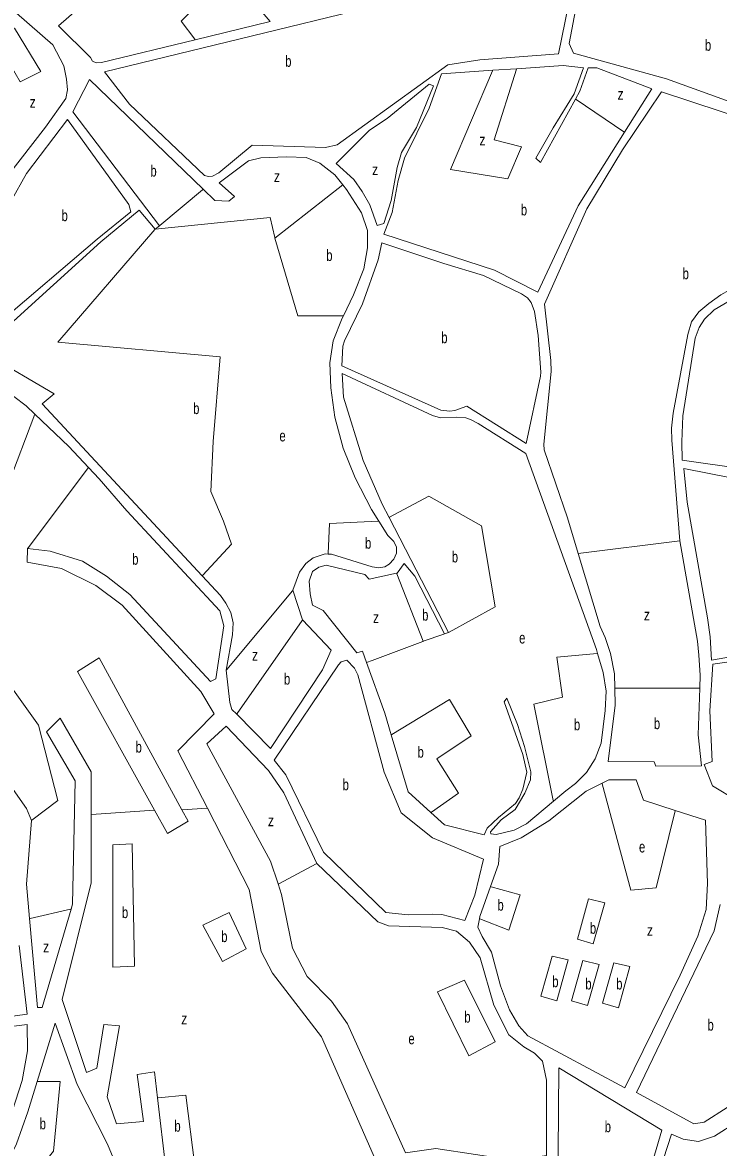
# Model space of a CAD drawing. Extents: x 639657 to 671642, y 222838 to 252123.
# Drawn here: x 645696 to 646316, y 238539 to 239540 of the extents above; entities that cross this region are included whole.
import ezdxf

# ---------------------------------------------------------------- set-up
doc = ezdxf.new("R2010")
doc.units = 0
doc.header["$LTSCALE"] = 4
doc.layers.add('1', color=7, linetype='Continuous', lineweight=13)
doc.layers.add('21', color=7, linetype='Continuous', lineweight=13)
doc.layers.add('7', color=7, linetype='Continuous')

msp = doc.modelspace()

# ---------------------------------------------------------------- linework, layer by layer
at = {"layer": '1'}
for p, q in [((646281.27, 239078.6), (646274.17, 239168.28)), ((645701.17, 238570.56), (645709.491, 238597.657))]:
    msp.add_line(p, q, dxfattribs=at)
for points in [[(645849.898, 239524.636), (645916.54, 239540.79), (645837.87, 239633.47)], [(645778.381, 239580.996), (645728.48, 239536.98), (645756.79, 239508.74), (645758.72, 239505.51), (645761.94, 239504), (645766.46, 239504.41), (645849.898, 239524.636)], [(646188.285, 239471.806), (646157.18, 239415.23), (646153.11, 239419.33), (646168.43, 239446.17), (646187.19, 239476.44), (646195.4, 239499.65), (646177.36, 239501.63), (646135.852, 239498.847), (646114.671, 239497.426), (646069.25, 239494.38)], [(646231.85, 239442.357), (646256.18, 239481), (646207.22, 239499.62), (646199.7, 239499.64), (646192.13, 239478.8), (646188.285, 239471.806)], [(645755.89, 239489.17), (645741, 239460.4), (645818.15, 239358.91), (645814.49, 239356.13)], [(645981.286, 239395.565), (645974.28, 239404.52), (645960.76, 239414.66), (645948.74, 239419.85), (645931.11, 239420.33), (645908.33, 239419.53), (645897.37, 239416.76), (645871.32, 239397.26), (645885.05, 239385.19), (645879.88, 239381.11), (645867.42, 239381.58), (645857.053, 239391.581), (645755.89, 239489.17)], [(646069.25, 239494.38), (646058, 239463.66), (646036.2, 239419.2), (646030.57, 239399.21), (646025.35, 239370.84), (646017.79, 239351.51), (646116.14, 239319.64), (646154.78, 239299.97), (646190.62, 239376.87), (646231.85, 239442.357)], [(646264.819, 239478.37), (646230.06, 239426.66), (646198.35, 239374.27), (646160.77, 239289.21), (646166.24, 239239.09), (646166.65, 239229.41), (646160.27, 239164.7), (646160.47, 239159.76)], [(646666.882, 239288.605), (646668.55, 239291.58), (646680.21, 239318.22), (646685.85, 239342.29), (646642.26, 239352.5), (646632.6, 239357.26), (646597.64, 239388.1), (646588.41, 239391.78), (646475.22, 239412.92), (646344.86, 239451.74), (646264.819, 239478.37)], [(645981.91, 239278.95), (645990.8, 239297.6), (646000.09, 239320.8), (646003.36, 239339.5), (646003.39, 239354.77), (645997.84, 239370.48), (645984.56, 239391.38), (645981.286, 239395.565)], [(645814.49, 239356.13), (645800.13, 239372.94), (645766.11, 239344.65), (645681.9, 239268.32), (645664.65, 239244.5), (645724.53, 239209.51), (645713.77, 239200.73), (645856.314, 239047.534)], [(646274.17, 239168.28), (646273.77, 239178.82), (646275.09, 239192.36), (646288.36, 239262.43), (646291.61, 239273.6), (646298.07, 239282.4), (646306.9, 239289.9), (646317.66, 239297.62), (646332.51, 239305.97), (646349.71, 239308.72), (646366.89, 239306.96), (646383, 239304.12), (646398.06, 239312.25), (646411.39, 239313.3), (646423.42, 239312.19), (646431.79, 239309.37), (646442.95, 239303.32), (646466.97, 239282.83), (646482, 239274.62), (646543.18, 239247.8), (646568.73, 239239.57), (646573.875, 239238.828)], [(646335.36, 239142.96), (646283.37, 239150.41), (646282.98, 239166.75), (646283.89, 239189.97), (646294.8, 239259.18), (646298.47, 239268.42), (646303.22, 239275.94), (646311.62, 239284.3), (646328.83, 239294.36)], [(646013.276, 239096.26), (646006.69, 239106.63), (645992.36, 239134.61), (645981.68, 239161.09), (645974.22, 239188.85), (645970.63, 239214.87), (645969.82, 239237.24), (645972.66, 239256.8), (645980.87, 239276.77), (645981.91, 239278.95)], [(645612.68, 239224.176), (645633.56, 239248.78), (645699.43, 239198.94), (645707.226, 239191.503)], [(645980.76, 239227.53), (645981.78, 239206.46), (645999.27, 239150.29), (646016.37, 239111.33), (646022.466, 239099.548), (646075.41, 238997.22), (646071.76, 238995.94)], [(646207.976, 238978.338), (646206.9, 238982.03), (646144.13, 239156.36), (646101.86, 239183.14), (646095.42, 239186.38), (646090.7, 239188.11), (646082.1, 239188.78), (646068.13, 239188.17), (646061.04, 239190.12), (645980.76, 239227.53)], [(645707.226, 239191.503), (645737.4, 239162.72), (645755.049, 239144.001)], [(646160.47, 239159.76), (646181.18, 239099.29), (646190.685, 239067.539)], [(645755.049, 239144.001), (645764.63, 239133.84), (645789.28, 239105.4), (645871.82, 239016.39), (645875.45, 239003.05), (645868.24, 238955.77), (645863.72, 238953.42), (645791.9, 239031), (645771.09, 239047.39), (645749.63, 239060.56), (645720.85, 239069.45), (645700.87, 239071.87)], [(645968.345, 239066.95), (645971.14, 239066.73), (646007.43, 239055.45), (646013.45, 239054.58), (646018.61, 239055.42), (646022.69, 239057.78), (646026.79, 239062.49), (646029.16, 239067.65), (646029.18, 239073.02), (646026.83, 239078.19), (646021.47, 239083.36), (646013.276, 239096.26)], [(646298.887, 238947.701), (646299.24, 238959.22), (646298.21, 238976.85), (646296.95, 238989.32), (646281.27, 239078.6)], [(645704.18, 238829.79), (645699.9, 238840.55), (645579.3, 239012.21), (645526.32, 239061.15), (645511.869, 239068.072)], [(645700.87, 239071.87), (645700.41, 239059.62), (645731.13, 239053.95), (645761.62, 239039.03), (645785.01, 239021.34), (645854.89, 238944.63), (645866.88, 238924.6), (645834.596, 238891.831), (645860.919, 238840.685)], [(645936.89, 239034.79), (645942.73, 239050.68), (645948.34, 239058.4), (645955.01, 239063.55), (645965.55, 239067.17), (645968.345, 239066.95)], [(646190.685, 239067.539), (646210.17, 239002.45), (646214.66, 238992.77), (646219.35, 238978.35), (646222.96, 238960.28), (646223.221, 238947.701)], [(646029.104, 239049.874), (646004.61, 239044.49), (646000.97, 239048.59), (645966.6, 239057.07), (645959.94, 239055.15), (645954.34, 239051.51), (645951.31, 239042.7), (645952.14, 239031.52), (645954.27, 239021.41), (645963.71, 239016.65), (645993.71, 238978.95), (645998.87, 238980.44), (646002.513, 238970.329)], [(646071.76, 238995.94), (646045.45, 239047.18), (646035.8, 239058.39), (646029.77, 239050.02), (646029.104, 239049.874)], [(645856.314, 239047.534), (645872.62, 239030.01), (645877.33, 239023.34), (645881.82, 239014.94), (645883.74, 239005.69), (645883.28, 238994.94), (645877.62, 238963.57)], [(645886.958, 238924.385), (645916.99, 238893.81), (645963.15, 238963.77), (645970.93, 238981.37), (645945.42, 239008.32), (645936.89, 239034.79)], [(646168.665, 238847.017), (646179.72, 238856.33), (646188.33, 238862.76), (646198.24, 238872.41), (646205.8, 238884.64), (646211.2, 238898.6), (646214.71, 238927.83), (646215.62, 238945.03), (646212.86, 238961.59), (646207.976, 238978.338)], [(646002.513, 238970.329), (646018.72, 238925.35), (646024.424, 238905.994)], [(645877.62, 238963.57), (645880.77, 238934.75), (645882.69, 238928.73), (645886.958, 238924.385)], [(646223.221, 238947.701), (646223.54, 238932.33), (646217.39, 238882.25), (646258.22, 238882.14), (646259.93, 238878.26), (646300.33, 238878.37), (646297.61, 238906.11), (646298.887, 238947.701)], [(646059.611, 238836.894), (646071.77, 238825.88), (646106.99, 238816.97), (646109.8, 238822.98), (646119.71, 238832.42), (646134.99, 238844.84), (646138.23, 238849.99), (646141.47, 238857.73), (646144.95, 238872.77), (646141.55, 238888.47), (646124.9, 238935.38), (646127.28, 238938.6), (646136.68, 238915.36), (646143.07, 238895.78), (646148.6, 238873.19), (646148.16, 238866.09), (646143.4, 238854.07), (646134.55, 238839.69), (646122.06, 238830.47), (646112.58, 238819.75), (646113.01, 238817.82), (646117.73, 238817.37), (646133.65, 238821.2), (646144.62, 238826.76), (646168.665, 238847.017)], [(645729.892, 238920.777), (645717.705, 238908.584), (645743.289, 238865.004), (645740.75, 238755.32), (645739.498, 238751.039)], [(645757.314, 238835.153), (645757.314, 238873.02), (645729.892, 238920.777)], [(645923.814, 238773.313), (645917.08, 238793.55), (645860.37, 238898.17), (645877.6, 238913.82), (645915.12, 238874.38), (645928.83, 238854.35), (645958.12, 238791.5)], [(646024.424, 238905.994), (646039.39, 238855.21), (646059.611, 238836.894)], [(646212.054, 238863.032), (646218.12, 238866.08), (646242.4, 238866.02), (646248.81, 238847.94), (646277.023, 238838.854)], [(646119.94, 238791.08), (646121.06, 238806.78), (646139.99, 238814.25), (646164.74, 238829.45), (646197.68, 238855.81), (646212.054, 238863.032)], [(645816.396, 238583.059), (645813.67, 238606.16), (645798.4, 238603.83), (645803.88, 238561.9), (645780.02, 238559.82), (645771.7, 238583.91), (645782.61, 238647.08), (645768.64, 238648.41), (645762.52, 238609.52), (645753.27, 238605.46), (645731.73, 238670.43), (645757.314, 238774.458), (645757.314, 238835.153)], [(645860.919, 238840.685), (645898.1, 238768.44), (645908.71, 238713.17), (645918.77, 238694.01), (645962.25, 238637.36), (646013.53, 238520.5), (645990.7, 238500.14), (645970.22, 238474.62), (645955.31, 238445.64), (645942.32, 238406.99), (645927.69, 238322.13), (645916.44, 238291.86), (645906.94, 238275.76), (645893.22, 238291.06), (645898.91, 238326.29), (645885.998, 238360.708)], [(646277.023, 238838.854), (646303.99, 238830.17), (646305.79, 238773.84), (646304.66, 238750.62), (646297.29, 238726.99), (646281.31, 238692.21), (646232.27, 238591.94), (646145.79, 238638.17), (646137.86, 238647), (646129.51, 238661.43), (646121.61, 238682.73), (646113.74, 238712.63), (646105.39, 238726.63), (646101.33, 238735.02), (646102.859, 238742.264)], [(645702.54, 238742.506), (645699.74, 238773.05), (645704.18, 238829.79)], [(645958.12, 238791.5), (646012.58, 238739.77), (646022.03, 238736.09), (646069.73, 238734.46), (646082.4, 238731.2), (646093.99, 238721.5), (646103.62, 238707.5), (646115.55, 238665.33), (646129.03, 238639.07), (646142.32, 238628.5), (646151.77, 238622.89), (646159.05, 238615.78), (646162.66, 238598.79), (646162.53, 238545.26)], [(646102.859, 238742.264), (646103.28, 238744.26), (646112.791, 238770.99), (646119.94, 238791.08)], [(646162.53, 238545.26), (646162.49, 238531.72), (646134.76, 238527.28), (646064.08, 238538), (646037.21, 238533.98), (645985.49, 238648.91), (645971.14, 238668.94), (645949.49, 238691.13), (645936.44, 238716.32), (645926.89, 238764.07), (645923.814, 238773.313)], [(646394.096, 238741.133), (646355.84, 238591.19), (646343.79, 238587.57), (646302.9, 238561.23), (646293.65, 238559.75), (646242.58, 238587.83), (646311.7, 238731.69), (646316.936, 238755.15)], [(645739.498, 238751.039), (645713.87, 238663.39), (645709.79, 238663.4), (645702.54, 238742.506)], [(645693.315, 238718.59), (645700.53, 238657.4), (645657.32, 238651.5), (645643.802, 238693.244)], [(645709.491, 238597.657), (645725.44, 238649.6), (645744.86, 238594.73), (645772.02, 238541.78), (645786.55, 238506.71), (645781.719, 238483.849)], [(646252.092, 238509.629), (646265.27, 238554.24), (646173.44, 238609.72), (646172.81, 238534.06), (646172.995, 238531.108), (646174.26, 238510.84)], [(645830.69, 238395.065), (645833.57, 238405.99), (645831.76, 238452.85), (645823.837, 238519.996), (645816.396, 238583.059)], [(645696.325, 238501.317), (645681.06, 238522.04), (645691, 238542), (645701.17, 238570.56)]]:
    msp.add_lwpolyline(points, dxfattribs=at)
for points in [[(645769.23, 239496.02), (645791.52, 239467.15), (645858.22, 239403.75), (645861.87, 239402.88), (645865.31, 239403.3), (645871.12, 239406.08), (645900.62, 239430.73), (645965.95, 239428.63), (645976.27, 239430.97), (646074.85, 239502.32), (646103.23, 239506.77), (646173.3, 239512.18), (646190.67, 239598.16), (646132.62, 239584.76)], [(646197.55, 239599.44), (646182.56, 239521.4), (646186.62, 239512.58), (646269.31, 239489.79), (646346.39, 239462.06), (646447.96, 239430.19), (646451.62, 239430.62), (646453.56, 239432.55), (646454.85, 239435.34), (646453.57, 239439.86), (646444.81, 239462.68), (646426.21, 239504.66), (646397.97, 239564.09), (646290.79, 239586.73), (646260.71, 239591.53)], [(645645.52, 239537.63), (645656.44, 239515.46), (645664.79, 239501.03), (645671.2, 239485.31), (645676.33, 239468.96), (645679.09, 239453.47), (645682.85, 239403.35), (645716.69, 239446.91), (645734.79, 239472.46), (645736.32, 239479.98), (645735.48, 239489.66), (645733.14, 239501.28), (645723.29, 239520.01), (645690.9, 239548.27), (645682.52, 239549.79)], [(646062.13, 239483.65), (646058.05, 239485.16), (646020.81, 239454.51), (646005.09, 239444.01), (645975.37, 239414.63), (645991.03, 239400.39), (645998.53, 239389.62), (646005.38, 239377.56), (646011.79, 239359.27), (646017.81, 239361.18), (646024.3, 239381.6), (646029.52, 239410.83), (646033.42, 239424.37), (646046.79, 239446.48)], [(645736.26, 239453.53), (645699.83, 239405.67), (645686.02, 239380.55), (645664.83, 239325.35), (645666.66, 239278.04), (645675.46, 239272.86), (645762.89, 239347.02), (645792.82, 239371.45), (645790.9, 239378.12)], [(646016.05, 239343.99), (646012.79, 239328.73), (645998.73, 239289.63), (645982.76, 239256.77), (645981.46, 239252.04), (645980.34, 239234.41), (646068.58, 239194.83), (646076.53, 239194.17), (646081.04, 239194.8), (646091.79, 239198.43), (646144.58, 239165.18), (646157.19, 239225.14), (646157.41, 239228.79), (646155.12, 239261.48), (646151.94, 239282.78), (646148.95, 239290.74), (646145.74, 239294.84), (646140.38, 239298.51), (646106.46, 239314.94), (646071.24, 239325.35)], [(646328.46, 239134.59), (646284.86, 239143.09), (646287.58, 239112.98), (646305.81, 239010.16), (646308.14, 238993.38), (646309.38, 238972.52), (646333.02, 238976.54), (646373.89, 238990.41), (646374.03, 239048.47), (646374.69, 239055.99), (646377.93, 239063.51), (646388.69, 239071.22), (646424.4, 239084.25), (646394.86, 239133.99), (646391.64, 239135.94), (646388.2, 239135.95), (646376.59, 239133.61), (646348.44, 239132.18)], [(646376.58, 238950.63), (646374.52, 238985.9), (646331.29, 238972.03), (646310.44, 238968.86), (646307.98, 238927.37), (646310.01, 238882.43), (646302.7, 238879.66), (646310.17, 238860.72), (646331.84, 238847.54), (646370.3, 238844.22), (646392.66, 238848.67)], [(645977.35, 238968.24), (645920.19, 238883.48), (645930.68, 238870.34), (645964.04, 238801.67), (646019.56, 238747.99), (646039.54, 238745.78), (646061.03, 238746.58), (646069.41, 238746.13), (646089.82, 238740.92), (646098.68, 238763.25), (646106.5, 238795.26), (646061.21, 238814.3), (646033.33, 238836.73), (646018.16, 238872.89), (645994.52, 238959.38), (645991.74, 238965.41), (645984.88, 238972.52), (645979.72, 238971.03)], [(645662.83, 238624.19), (645660.09, 238643.33), (645700.51, 238648.16), (645700.88, 238624.95), (645696.08, 238598.52), (645681.14, 238552.56), (645671.42, 238535.39), (645661.57, 238548.1), (645664.84, 238566.15), (645665.99, 238595.81)], [(646284.16, 238546.23), (646273.64, 238550.56), (646244.62, 238461), (646265.84, 238442.03), (646307.6, 238387.1), (646320.06, 238384.28), (646327.46, 238419.51), (646341.97, 238464.83), (646366.36, 238504.32), (646393.74, 238539.5), (646384.98, 238557.15), (646369.75, 238570.3), (646353, 238574.86), (646312.11, 238548.96), (646297.7, 238544.05)]]:
    msp.add_lwpolyline(points, close=True, dxfattribs=at)
at = {"layer": '21'}
msp.add_line((646281.27, 239078.6), (646190.685, 239067.539), dxfattribs=at)
for points in [[(645778.381, 239580.996), (645778.881, 239580.496), (645800.991, 239558.377), (645848.725, 239598.005), (645871.069, 239574.635), (645837.553, 239541.104), (645849.523, 239525.136), (645849.898, 239524.636)], [(646114.671, 239497.426), (646114.459, 239496.926), (646077.241, 239409.011), (646128.023, 239400.882), (646140.21, 239429.333), (646115.835, 239435.429), (646135.694, 239498.346), (646135.852, 239498.847)], [(646188.285, 239471.806), (646188.785, 239471.468), (646231.35, 239442.695), (646231.85, 239442.357)], [(645981.286, 239395.565), (645981.196, 239395.494), (645920.835, 239348.044)], [(645818.15, 239358.91), (645818.65, 239359.33), (645856.553, 239391.161), (645857.053, 239391.581)], [(645920.835, 239348.044), (645920.724, 239348.544), (645916.772, 239366.334), (645814.49, 239356.13)], [(645814.49, 239356.13), (645814.059, 239355.63), (645727.865, 239255.579), (645872.084, 239242.37), (645865.99, 239167.179), (645863.959, 239122.47), (645875.131, 239096.051), (645882.241, 239075.729), (645856.774, 239048.034), (645856.314, 239047.534)], [(645920.835, 239348.044), (645941.147, 239278.95), (645981.409, 239278.95), (645981.91, 239278.95)], [(645615.126, 239172.77), (645653.72, 239171.754), (645652.705, 239131.11), (645683.173, 239128.062), (645707.226, 239191.503)], [(645700.87, 239071.87), (645701.246, 239072.37), (645755.033, 239143.979), (645755.049, 239144.001)], [(646075.41, 238997.22), (646075.91, 238997.493), (646116.851, 239019.844), (646104.663, 239091.987), (646057.944, 239118.406), (646022.966, 239099.814), (646022.466, 239099.548)], [(645704.18, 238829.79), (645704.68, 238830.166), (645727.861, 238847.618), (645710.595, 238914.681), (645637.47, 239016.291), (645579.58, 239081.321), (645546.064, 239086.402), (645530.829, 239097.579), (645512.19, 239068.572), (645511.869, 239068.072)], [(646013.276, 239096.26), (646012.776, 239096.234), (645969.585, 239094.019), (645968.368, 239067.45), (645968.345, 239066.95)], [(646029.104, 239049.874), (646029.3, 239049.374), (646052.866, 238989.361)], [(645936.89, 239034.79), (645936.474, 239034.29), (645878.036, 238964.07), (645877.62, 238963.57)], [(645945.42, 239008.32), (645945.072, 239007.82), (645887.306, 238924.885), (645886.958, 238924.385)], [(646052.866, 238989.361), (646071.26, 238995.766), (646071.76, 238995.94)], [(646052.866, 238989.361), (646052.366, 238989.172), (646007.513, 238972.219), (646002.513, 238970.329)], [(645745.339, 238962.543), (645764.423, 238974.63), (645838.18, 238839.347)], [(646207.976, 238978.338), (646207.721, 238978.316), (646171.694, 238975.135), (646176.773, 238939.572), (646151.382, 238933.475), (646168.565, 238847.517), (646168.665, 238847.017)], [(645838.18, 238839.347), (645843.642, 238829.328), (645825.361, 238818.151), (645813.848, 238838.925), (645745.339, 238962.543)], [(646298.887, 238947.701), (646298.386, 238947.701), (646223.721, 238947.701), (646223.221, 238947.701)], [(646059.611, 238836.894), (646060.111, 238837.244), (646084.351, 238854.219), (646065.054, 238884.702), (646095.522, 238905.024), (646076.226, 238937.54), (646024.924, 238906.298), (646024.424, 238905.994)], [(646277.023, 238838.854), (646276.9, 238838.355), (646260.053, 238769.883), (646237.709, 238767.851), (646212.189, 238862.532), (646212.054, 238863.032)], [(645757.314, 238835.153), (645757.814, 238835.186), (645813.348, 238838.892), (645813.848, 238838.925)], [(645838.18, 238839.347), (645838.68, 238839.376), (645860.419, 238840.656), (645860.919, 238840.685)], [(645958.12, 238791.5), (645957.62, 238791.235), (645924.314, 238773.578), (645923.814, 238773.313)], [(646112.791, 238770.99), (646113.291, 238770.854), (646139.193, 238763.787), (646129.037, 238732.288), (646103.104, 238742.17), (646102.859, 238742.264)], [(645702.54, 238742.506), (645703.04, 238742.621), (645738.998, 238750.924), (645739.498, 238751.039)], [(645709.491, 238597.657), (645709.99, 238597.657), (645729.892, 238597.657), (645723.798, 238535.675), (645696.725, 238501.817), (645696.325, 238501.317)], [(645816.396, 238583.059), (645816.896, 238583.107), (645841.612, 238585.463), (645849.737, 238522.464), (645824.337, 238520.044), (645823.837, 238519.996)]]:
    msp.add_lwpolyline(points, dxfattribs=at)
for points in [[(645671.708, 239525.759), (645689.271, 239535.007), (645712.631, 239496.395), (645694.35, 239487.25)], [(645776.611, 238808.142), (645793.877, 238809.006), (645795.908, 238700.283), (645776.611, 238699.267)], [(646200.043, 238759.977), (646214.35, 238756.674), (646204.194, 238720.094), (646189.975, 238724.159)], [(645856.638, 238736.812), (645880.205, 238748.04), (645895.439, 238715.524), (645874.111, 238704.347)], [(646167.543, 238709.172), (646181.85, 238705.869), (646171.694, 238669.289), (646157.475, 238673.354)], [(646194.965, 238705.108), (646209.272, 238701.805), (646199.116, 238665.225), (646184.897, 238669.29)], [(646222.387, 238703.076), (646236.694, 238699.773), (646226.538, 238663.193), (646212.319, 238667.258)], [(646065.632, 238677.376), (646089.428, 238687.579), (646116.85, 238632.71), (646093.49, 238620.516)]]:
    msp.add_lwpolyline(points, close=True, dxfattribs=at)

# ---------------------------------------------------------------- texts
at = {"layer": '7'}
for s, width, p in [('b', 0.75, (646303.488, 239514.815)), ('b', 0.75, (645930.01, 239500.52)), ('z', 0.8, (646225.759, 239471.191)), ('z', 0.8, (645702.712, 239464.077)), ('z', 0.8, (646102.868, 239430.547)), ('b', 0.75, (645810.131, 239402.914)), ('z', 0.8, (645920.056, 239398.031)), ('z', 0.8, (646007.4, 239404.128)), ('b', 0.75, (646139.68, 239368.285)), ('b', 0.75, (645731.032, 239363.195)), ('b', 0.75, (645966.538, 239327.722)), ('b', 0.75, (646283.661, 239311.515)), ('b', 0.75, (646068.881, 239254.585)), ('b', 0.75, (645848.112, 239191.49)), ('e', 0.75, (645924.896, 239167.179)), ('b', 0.75, (646001.069, 239071.665)), ('b', 0.75, (645793.881, 239057.44)), ('b', 0.75, (646078.257, 239059.472)), ('b', 0.75, (646051.851, 239007.651)), ('z', 0.8, (646249.213, 239007.919)), ('z', 0.8, (646008.179, 239005.618)), ('e', 0.75, (646138.177, 238987.33)), ('z', 0.8, (645900.522, 238972.087)), ('b', 0.75, (645928.96, 238950.749)), ('b', 0.75, (646186.929, 238910.105)), ('b', 0.75, (646258.023, 238911.121)), ('b', 0.75, (645796.923, 238890.294)), ('b', 0.75, (646047.788, 238885.718)), ('b', 0.75, (645981.12, 238856.72)), ('z', 0.8, (645914.74, 238824.753)), ('e', 0.75, (646244.818, 238801.384)), ('b', 0.75, (646118.881, 238749.561)), ('b', 0.75, (645784.736, 238742.959)), ('b', 0.75, (646201.079, 238729.01)), ('z', 0.8, (646251.928, 238727.207)), ('b', 0.75, (645873.095, 238721.621)), ('z', 0.8, (645714.658, 238712.476)), ('b', 0.75, (646167.631, 238681.482)), ('b', 0.75, (646197.084, 238679.45)), ('b', 0.75, (646224.506, 238679.45)), ('z', 0.8, (645837.549, 238648.462)), ('b', 0.75, (646089.428, 238649.983)), ('b', 0.75, (646305.756, 238642.871)), ('e', 0.75, (646039.66, 238630.678)), ('b', 0.75, (645711.611, 238554.98)), ('b', 0.75, (645831.456, 238552.947)), ('b', 0.75, (646214.35, 238552.438))]:
    msp.add_text(s, height=10, dxfattribs=dict(at, width=width)).set_placement(p)

doc.saveas('drawing.dxf')
